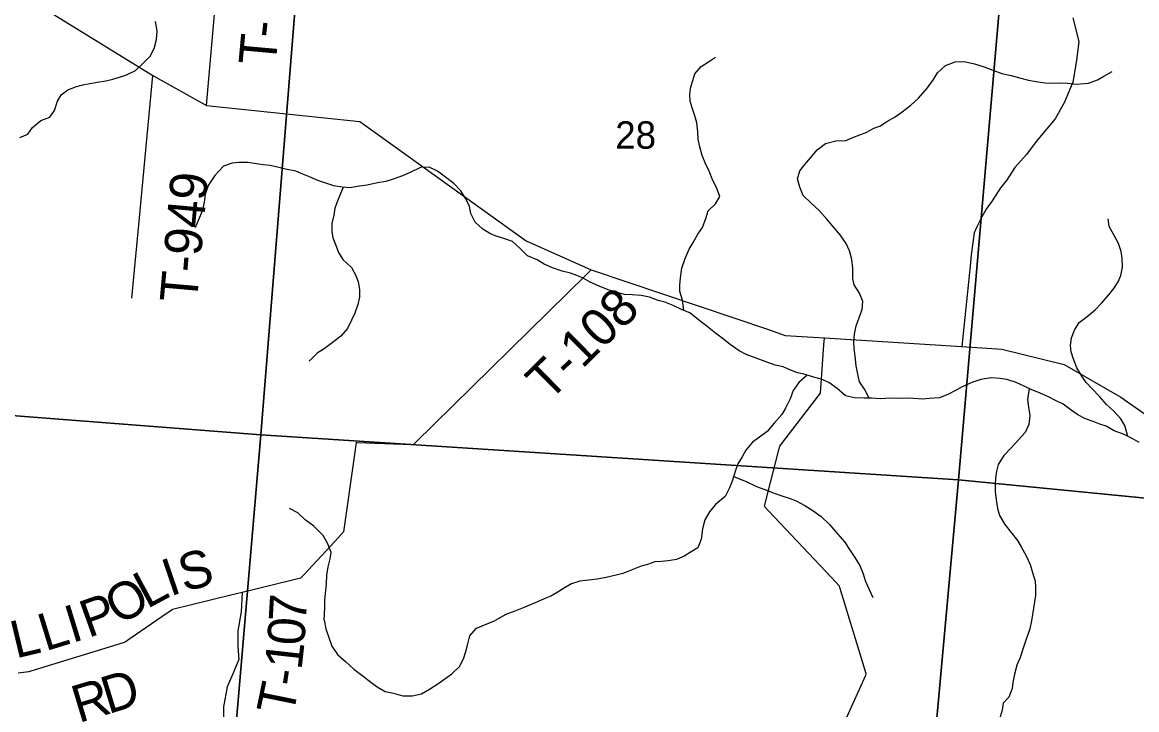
# Model space of a CAD drawing. Extents: x 1715311 to 2083412, y 146837 to 553079.
# Drawn here: x 1957824 to 1966796, y 317977 to 323512 of the extents above; entities that cross this region are included whole.
import ezdxf

# ---------------------------------------------------------------- set-up
doc = ezdxf.new("R2010")
doc.units = 0
for name, color, linetype in [('GM_X_County_Road', 7, 'Continuous'), ('GM_X_Minor_River', 7, 'Continuous'), ('GM_X_Section', 7, 'Continuous'), ('GM_X_Section_Text', 7, 'Continuous'), ('GM_X_State_Route', 7, 'Continuous'), ('GM_X_Township_Road', 7, 'Continuous'), ('GM_X_Township_Road_Text', 7, 'Continuous')]:
    doc.layers.add(name, color=color, linetype=linetype)

msp = doc.modelspace()

# ---------------------------------------------------------------- linework, layer by layer
at = {"layer": 'GM_X_County_Road'}
msp.add_lwpolyline([(1964463.2, 317917.3), (1964614.3, 318254.6), (1964619.3, 318265.8), (1964592, 318355), (1964406.6, 318960.8), (1964402.9, 318972.6), (1964338.9, 319040.5), (1963832.3, 319578.6), (1963799.7, 319613.1), (1963813.8, 319669.5), (1963916.9, 320079.1), (1963921.9, 320099.1), (1963973.8, 320166.3), (1964232, 320500.6), (1964250.6, 320524.8), (1964255.7, 320599.7), (1964277.6, 320915.7), (1964281.5, 320971.3)], dxfattribs=at)
at = {"layer": 'GM_X_Minor_River'}
for points in [[(1957803.7, 322584.5), (1957867.7, 322612.2), (1957905.8, 322666), (1957973.9, 322721.8), (1958045.9, 322747.5), (1958084, 322801.3), (1958108.3, 322877.3), (1958136.4, 322929.2), (1958190.5, 322969), (1958260.4, 322994.7), (1958312.4, 323008.5), (1958366.3, 323020.2), (1958428.2, 323030), (1958496.1, 323039.7), (1958554.1, 323053.4), (1958606, 323069.2), (1958662, 323088.9), (1958734, 323124.6), (1958792.1, 323178.4), (1958854.2, 323238.2), (1958886.4, 323300.1), (1958904.7, 323374.1), (1958909, 323444.1), (1958897.3, 323518.2)], [(1963150.9, 321191.9), (1963138.2, 321275.3), (1963118.5, 321343.4), (1963118.8, 321395.5), (1963123, 321453.5), (1963133.3, 321531.5), (1963161.6, 321609.4), (1963193.9, 321685.3), (1963224, 321739.2), (1963262.2, 321807.1), (1963300.4, 321859), (1963328.7, 321940.9), (1963346.9, 321994.9), (1963405, 322050.7), (1963439.2, 322110.6), (1963413.5, 322182.7), (1963383.8, 322238.9), (1963354.2, 322313.1), (1963322.6, 322381.3), (1963298.9, 322439.4), (1963279.2, 322509.6), (1963265.5, 322567.7), (1963261.8, 322629.8), (1963254.1, 322703.8), (1963238.4, 322760), (1963216.7, 322824.1), (1963201, 322878.2), (1963199.2, 322928.3), (1963203.4, 322980.3), (1963221.7, 323044.2), (1963239.9, 323096.2), (1963290, 323156), (1963356.1, 323197.8), (1963406.1, 323231.5)], [(1964641.5, 320485.9), (1964603.9, 320558.1), (1964564.2, 320618.3), (1964548.6, 320692.5), (1964536.8, 320746.5), (1964529.2, 320824.6), (1964521.5, 320886.7), (1964519.7, 320944.8), (1964523.9, 321000.8), (1964538.2, 321068.8), (1964560.4, 321132.7), (1964586.7, 321202.7), (1964590.9, 321264.7), (1964563.3, 321330.9), (1964521.7, 321399.1), (1964509.9, 321449.2), (1964510.3, 321533.3), (1964502.6, 321603.3), (1964484.9, 321671.5), (1964457.3, 321731.6), (1964409.7, 321799.9), (1964302.5, 321926.5), (1964238.9, 321996.8), (1964171.3, 322059.2), (1964111.7, 322117.5), (1964084, 322183.7), (1964066.4, 322251.8), (1964084.6, 322315.8), (1964124.8, 322367.6), (1964172.9, 322423.5), (1964223.1, 322485.3), (1964291.1, 322535), (1964375, 322558.6), (1964454.9, 322560.3), (1964510.8, 322584), (1964622.8, 322627.6), (1964678.8, 322659.3), (1964732.8, 322679.1), (1964784.8, 322712.9), (1964852.8, 322750.6), (1964906.9, 322790.4), (1964978.9, 322844.1), (1965039, 322899.9), (1965111.3, 322985.6), (1965159.4, 323051.5), (1965193.6, 323105.3), (1965255.7, 323165.1), (1965333.7, 323192.8), (1965407.5, 323196.5), (1965491.3, 323178), (1965569, 323153.7), (1965636.7, 323125.3), (1965710.4, 323101), (1965784.2, 323082.6), (1965863.9, 323062.3), (1965925.7, 323046), (1965985.5, 323035.7), (1966059.3, 323025.3), (1966131.2, 323023), (1966185.1, 323024.8), (1966238.9, 323022.5), (1966310.7, 323014.2), (1966408.6, 323021.8), (1966480.5, 323049.5), (1966530.5, 323077.2), (1966598.5, 323117)], [(1961892.5, 321631.2), (1961830.9, 321693.5), (1961769.3, 321747.9), (1961699.5, 321772.2), (1961639.7, 321790.5), (1961588, 321812.7), (1961532.2, 321845), (1961470.6, 321903.3), (1961435, 321973.5), (1961423.2, 322027.6), (1961395.6, 322091.8), (1961353.9, 322154), (1961298.3, 322214.3), (1961220.8, 322272.8), (1961167, 322313), (1961099.3, 322345.3), (1961029.5, 322343.7), (1960951.5, 322304), (1960885.5, 322276.3), (1960809.6, 322248.6), (1960749.6, 322228.8), (1960683.7, 322219.1), (1960601.8, 322201.5), (1960539.9, 322193.8), (1960462, 322180.1), (1960398.2, 322184.4), (1960332.4, 322194.7), (1960258.7, 322219.1), (1960202.9, 322239.3), (1960135.1, 322267.7), (1960081.4, 322289.9), (1960025.6, 322312.2), (1959943.8, 322328.6), (1959890, 322342.8), (1959818.2, 322359.2), (1959764.4, 322365.4), (1959708.5, 322373.7), (1959642.7, 322382), (1959566.9, 322384.3), (1959513, 322378.6), (1959443, 322352.9), (1959374.9, 322279.1), (1959320.6, 322197.3), (1959296.4, 322125.3), (1959288.1, 322063.3), (1959271.9, 321991.4), (1959243.6, 321921.4), (1959215.4, 321857.5)], [(1960407.3, 322183.8), (1960363.8, 322078.5), (1960339.6, 322016.5), (1960333.4, 321958.5), (1960317.1, 321892.5), (1960314.8, 321828.5), (1960324.6, 321776.4), (1960350.2, 321708.3), (1960370, 321658.1), (1960405.7, 321601.9), (1960473.2, 321537.6), (1960508.9, 321473.4), (1960528.6, 321423.2), (1960538.3, 321361.2), (1960540, 321299.1), (1960525.8, 321239.1), (1960501.6, 321169.2), (1960473.4, 321113.3), (1960441.2, 321047.4), (1960389, 320983.5), (1960318.9, 320931.8), (1960254.9, 320884.1), (1960198.8, 320848.3), (1960134.7, 320782.5)], [(1966724.2, 320177.4), (1966701.9, 320264.3), (1966668.3, 320318.5), (1966612.7, 320380.8), (1966553, 320435.2), (1966495.4, 320499.5), (1966437.8, 320561.8), (1966388.1, 320612), (1966354.4, 320662.2), (1966314.8, 320730.5), (1966285.2, 320808.7), (1966269.5, 320858.8), (1966263.7, 320908.8), (1966270, 320970.8), (1966294.2, 321032.8), (1966332.4, 321094.7), (1966398.4, 321144.4), (1966462.5, 321198.1), (1966512.6, 321250), (1966572.8, 321317.7), (1966612.9, 321369.6), (1966647.1, 321421.5), (1966669.3, 321473.4), (1966681.5, 321539.4), (1966679.8, 321613.5), (1966672.1, 321665.5), (1966648.4, 321729.7), (1966612.8, 321799.9), (1966575.2, 321868.1), (1966565.5, 321928.2)], [(1966815.1, 320127.7), (1966759.4, 320160), (1966689.7, 320194.4), (1966616, 320222.7), (1966550.3, 320259), (1966498.5, 320277.3), (1966446.7, 320297.5), (1966384.9, 320319.8), (1966321.2, 320350.1), (1966269.4, 320388.4), (1966203.8, 320436.8), (1966138.1, 320469.1), (1966086.3, 320495.3), (1966018.6, 320525.7), (1965946.9, 320554), (1965895.1, 320578.3), (1965825.4, 320610.6), (1965751.7, 320635), (1965695.8, 320643.2), (1965624, 320649.5), (1965542.1, 320635.9), (1965468.2, 320612.2), (1965392.2, 320576.5), (1965342.2, 320550.8), (1965280.2, 320517), (1965208.2, 320489.3), (1965126.4, 320483.7), (1965074.5, 320477.9), (1965002.6, 320482.2), (1964946.8, 320484.5), (1964874.9, 320482.8), (1964807.1, 320485.1), (1964737.2, 320481.4), (1964661.4, 320485.8), (1964603.5, 320486), (1964523.7, 320488.4), (1964452, 320504.8), (1964384.4, 320563.1), (1964318.7, 320611.4), (1964257, 320639.7), (1964185.2, 320658.1), (1964119.4, 320678.4), (1964065.6, 320690.6), (1964003.9, 320712.9), (1963950.1, 320737.2), (1963886.3, 320751.5), (1963804.6, 320781.9), (1963732.9, 320808.2), (1963651.2, 320836.6), (1963595.4, 320866.9), (1963523.8, 320917.3), (1963458.2, 320967.6), (1963404.5, 321009.9), (1963338.8, 321062.2), (1963267.2, 321116.6), (1963197.6, 321173), (1963137.9, 321197.2), (1963064.2, 321231.6), (1962996.4, 321257.9), (1962944.6, 321272.2), (1962874.9, 321298.5), (1962807.1, 321312.8), (1962735.3, 321317.1), (1962673.4, 321321.4), (1962603.7, 321337.8), (1962547.8, 321354), (1962486.1, 321380.3), (1962396.5, 321420.8), (1962340.7, 321453), (1962288.9, 321473.3), (1962237.1, 321491.5), (1962169.3, 321507.9), (1962093.6, 321534.2), (1962025.9, 321564.6), (1961968.2, 321598.8), (1961892.5, 321631.2)], [(1964143.1, 320671.1), (1964075.3, 320610.5), (1964029.1, 320546.7), (1964006.8, 320480.8), (1963968.6, 320404.9), (1963938.4, 320353), (1963878.3, 320283.2), (1963820.1, 320217.4), (1963760, 320171.6), (1963702, 320131.9), (1963649.8, 320066.1), (1963619.7, 320014.2), (1963585.5, 319956.3), (1963565.3, 319904.3), (1963539, 319818.4), (1963516.8, 319762.4), (1963482.6, 319694.5), (1963404.5, 319628.8), (1963356.3, 319571), (1963318.1, 319507.1), (1963299.9, 319433.2), (1963289.5, 319349.2), (1963263.3, 319281.2), (1963209.3, 319247.4), (1963157.2, 319215.7), (1963091.2, 319185.9), (1963023.4, 319176.2), (1962971.4, 319170.5), (1962915.6, 319166.7), (1962857.6, 319147), (1962805.6, 319133.2), (1962725.7, 319101.5), (1962657.7, 319073.8), (1962605.8, 319060), (1962525.9, 319042.4), (1962452, 319028.7), (1962382.1, 319019), (1962312.2, 319011.3), (1962244.3, 318991.6), (1962194.2, 318959.8), (1962130.2, 318920.1), (1962078.2, 318890.3), (1962026.2, 318868.5), (1961972.2, 318844.8), (1961920.3, 318825), (1961856.3, 318797.2), (1961788.3, 318769.5), (1961716.4, 318743.8), (1961630.5, 318696.1)], [(1965929.4, 320562.2), (1965916.6, 320474.1), (1965926.3, 320414), (1965936, 320345.9), (1965927.7, 320273.9), (1965897.5, 320210), (1965845.3, 320150.2), (1965789.2, 320088.4), (1965727, 320022.6), (1965680.8, 319950.8), (1965668.6, 319896.8), (1965660.4, 319844.8), (1965656.2, 319786.7), (1965656, 319734.7), (1965663.7, 319666.6), (1965675.3, 319596.5), (1965691, 319540.4), (1965734.6, 319468.1), (1965786.2, 319403.9), (1965835.9, 319339.6), (1965865.6, 319289.4), (1965905.2, 319217.2), (1965938.8, 319147), (1965958.5, 319080.8), (1965978.1, 319012.7), (1965981.9, 318962.6), (1965981.6, 318896.6), (1965947.9, 318693)], [(1963549.9, 319853.9), (1963650.7, 319813.9), (1963734.4, 319775.5), (1963802.1, 319751.1), (1963877.8, 319720.8), (1963939.6, 319698.5), (1963997.4, 319680.2), (1964053.2, 319659.9), (1964122.9, 319621.6), (1964188.5, 319581.2), (1964256.2, 319532.9), (1964321.8, 319468.6), (1964387.3, 319394.2), (1964442.9, 319327.9), (1964490.5, 319259.6), (1964520.2, 319209.5), (1964565.8, 319137.2), (1964593.4, 319071), (1964611.2, 319016.9), (1964640.8, 318950.7), (1964670.4, 318880.5)], [(1960253.5, 318697.2), (1960259.8, 318800.5), (1960260.1, 318858.5), (1960268.4, 318936.6), (1960272.6, 318988.6), (1960276.9, 319060.6), (1960285.2, 319128.6), (1960303.4, 319192.6), (1960309.6, 319242.6), (1960284, 319312.8), (1960246.4, 319381), (1960170.9, 319455.4), (1960101.2, 319505.7), (1960043.6, 319562), (1959973.9, 319598.4)], [(1960253.5, 318697.2), (1960267.2, 318629.2), (1960293, 318558.4), (1960315, 318488.2), (1960361.1, 318422.2), (1960425.2, 318364.1), (1960493.3, 318304), (1960567.4, 318246), (1960629.5, 318200), (1960681.5, 318161.9), (1960745.6, 318123.9), (1960811.7, 318109.9), (1960887.7, 318089.9), (1960961.8, 318090), (1961037.8, 318106), (1961101.9, 318142.1), (1961169.9, 318184.3), (1961225.9, 318226.4), (1961282, 318266.5), (1961346, 318326.6), (1961380, 318394.8), (1961396, 318446.9), (1961407.9, 318497), (1961425.9, 318571.1), (1961479.9, 318633.3), (1961630.5, 318696.1)], [(1965947.9, 318693), (1965936.3, 318628), (1965903.6, 318538), (1965885.6, 318481.9), (1965857.7, 318397.8), (1965831.7, 318335.6), (1965811.7, 318263.5), (1965799.7, 318197.4), (1965793.7, 318147.3), (1965767.8, 318079.1), (1965721.7, 318029), (1965711.8, 317972.9), (1965697.8, 317920.8), (1965683.8, 317856.7), (1965675.8, 317806.6), (1965679.9, 317742.5), (1965691.9, 317678.4), (1965700, 317626.3), (1965714, 317576.2), (1965768.1, 317508.1), (1965770.1, 317444)]]:
    msp.add_lwpolyline(points, dxfattribs=at)
at = {"layer": 'GM_X_Section'}
for points in [[(1954563.6, 326023.5), (1960176.2, 325575.7), (1959744.5, 320189.1), (1954105.8, 320629)], [(1960176.2, 325575.7), (1965818.8, 325095.8), (1965361.2, 319827.2), (1959744.5, 320189.1)], [(1965818.8, 325095.8), (1971431.7, 324673.2), (1971001.4, 319276), (1965361.2, 319827.2)], [(1954105.8, 320629), (1959744.5, 320189.1), (1959289.9, 314876.8), (1954509.4, 315291.9), (1953643.2, 315366.5)], [(1959744.5, 320189.1), (1965361.2, 319827.2), (1964870.5, 314425.2), (1959825.9, 314832.5), (1959289.9, 314876.8)], [(1965361.2, 319827.2), (1971001.4, 319276), (1970504.2, 313985.5), (1965290.6, 314392.9), (1964870.5, 314425.2)]]:
    msp.add_lwpolyline(points, close=True, dxfattribs=at)
at = {"layer": 'GM_X_State_Route'}
msp.add_lwpolyline([(1952758, 326079.9), (1952855.9, 326058), (1953116, 325883.6), (1954496.8, 325911.9), (1955769.4, 324997.5), (1958874.9, 323084.4), (1959307.8, 322840.8), (1960540.6, 322714.5), (1961879.5, 321752.1), (1962403.9, 321517.6), (1963838.9, 321035.1), (1963965.3, 320991.3), (1964281.5, 320971.3), (1965388.2, 320901.5), (1965711.6, 320881), (1966211.2, 320756.8), (1966668.3, 320492.4), (1967805.6, 319697)], dxfattribs=at)
at = {"layer": 'GM_X_Township_Road'}
for points in [[(1959307.8, 322840.8), (1959390.4, 323793), (1959626.8, 324648.7)], [(1966282.6, 323547.5), (1966330.5, 323356.1), (1966311.3, 323203.1), (1966282.6, 323030.9), (1966215.7, 322868.3), (1966139.1, 322734.3), (1965986.1, 322552.6), (1965909.6, 322447.4), (1965813.9, 322342.1), (1965747, 322236.9), (1965699.2, 322179.5), (1965632.2, 322074.3), (1965584.4, 322007.3), (1965546.1, 321940.4), (1965507.8, 321863.8), (1965488.7, 321816), (1965464.5, 321639.4), (1965458.1, 321576.9)], [(1958772.8, 321996.6), (1958874.9, 323084.4)], [(1958706.5, 321289.5), (1958772.7, 321994.9), (1958772.8, 321996.6)], [(1965458.1, 321576.9), (1965458, 321576.2), (1965388.2, 320901.5)], [(1962403.9, 321517.6), (1962366.6, 321480.9), (1960985.4, 320122.2), (1960972.1, 320109.2), (1960885.7, 320112.6), (1960519.5, 320127.1), (1960511.1, 320127.3), (1960497.8, 320031.8), (1960411, 319409.4), (1960410.9, 319408.5), (1960340.2, 319332.3), (1960090.8, 319063.6), (1960064.3, 319035), (1960000.4, 319019.6), (1959593.2, 318921.2), (1959549.2, 318910.5), (1959491.5, 318896.2), (1959034, 318783), (1959030.2, 318782), (1958947.1, 318724.8), (1958688.4, 318546.5), (1958651.5, 318521), (1958594.2, 318503.4), (1957893.7, 318287.7), (1957875.9, 318282.1), (1957790.4, 318270.6)], [(1959593.2, 318921.2), (1959586.8, 318764.5), (1959558.2, 318611.4), (1959558.2, 318487.1), (1959567.7, 318381.9), (1959519.9, 318267), (1959472.1, 318161.8), (1959443.4, 317999.2), (1959443.4, 317798.3)]]:
    msp.add_lwpolyline(points, dxfattribs=at)

# ---------------------------------------------------------------- texts
at = {"layer": 'GM_X_Section_Text'}
msp.add_text('28', height=221, rotation=0.00001, dxfattribs=at).set_placement((1962597.6, 322494.2))
at = {"layer": 'GM_X_Township_Road_Text'}
for s, rotation, p in [('-', 83.37408, (1959883.1, 323378.2)), ('T', 84.83549, (1959863.2, 323157.2)), ('T-949', 84.93398, (1959228.9, 321247.2)), ('T-108', 44.60309, (1962063.4, 320451.2)), ('S', 14.40039, (1959124.8, 318925.4)), ('I', 18.8546, (1959014.1, 318887.3)), ('L', 28.38609, (1958828.7, 318785.9)), ('O', 31.37062, (1958606.9, 318650.5)), ('P', 19.65769, (1958356, 318553.7)), ('7', 86.67741, (1960106.4, 318676.4)), ('I', 17.08207, (1958224.2, 318512.8)), ('L', 17.15454, (1958009.9, 318446.7)), ('0', 85.92145, (1960093, 318487.8)), ('L', 13.4921, (1957771.5, 318388.8)), ('1', 83.63378, (1960071.3, 318291.1)), ('D', 17.14325, (1958516.1, 317940.5)), ('-', 81.1706, (1960050.5, 318155.5)), ('R', 16.80803, (1958278.4, 317868.7)), ('T', 78.44044, (1960002.8, 317920.3))]:
    msp.add_text(s, height=300, rotation=rotation, dxfattribs=at).set_placement(p)

doc.saveas('drawing.dxf')
